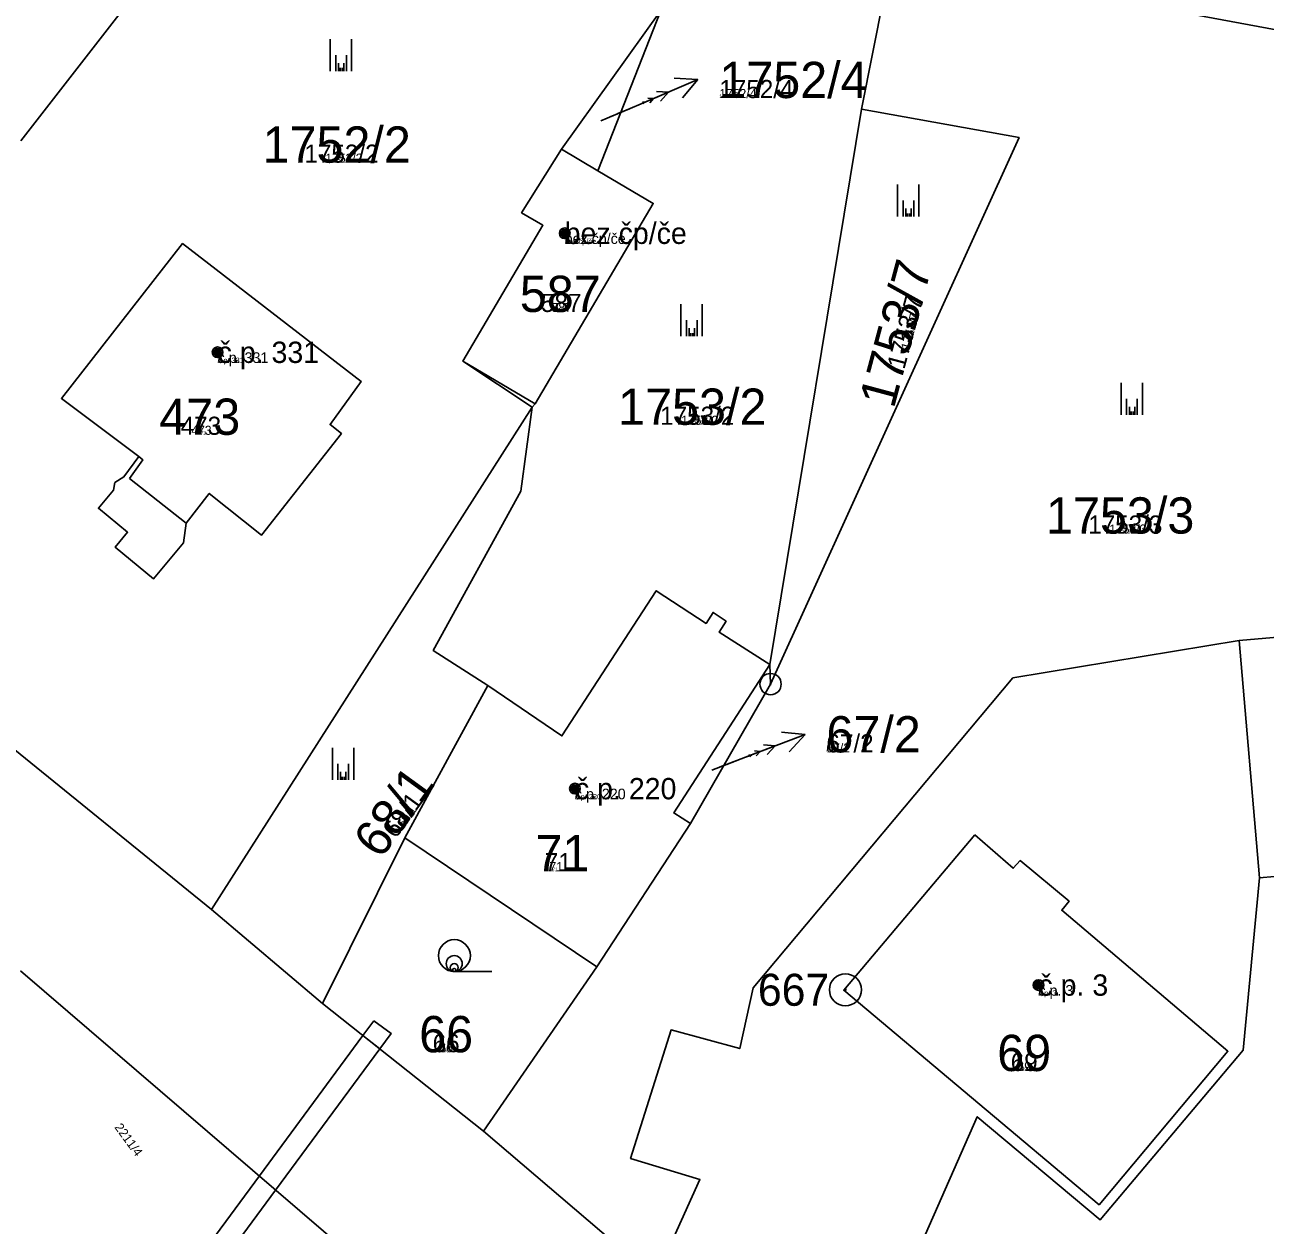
# Model space of a CAD drawing. Extents: x -744652 to -739090, y -980828 to -975855.
# Drawn here: x -742944.2 to -742886, y -978435.9 to -978379.6 of the extents above; entities that cross this region are included whole.
import ezdxf

# ---------------------------------------------------------------- set-up
doc = ezdxf.new("R2010")
doc.units = 0
for name, color, linetype in [('KAT_02_hranice parcel', 7, 'Continuous'), ('KAT_03_1000_st čísla parcelní', 7, 'Continuous'), ('KAT_03_1000_čísla parcelní', 7, 'Continuous'), ('KAT_03_1000_čísla popisná', 7, 'Continuous'), ('KAT_03_100_st čísla parcelní', 7, 'Continuous'), ('KAT_03_100_čísla parcelní', 7, 'Continuous'), ('KAT_03_100_čísla popisná', 7, 'Continuous'), ('KAT_03_250_st čísla parcelní', 7, 'Continuous'), ('KAT_03_250_čísla parcelní', 7, 'Continuous'), ('KAT_03_250_čísla popisná', 7, 'Continuous'), ('KAT_03_500_st čísla parcelní', 7, 'Continuous'), ('KAT_03_500_čísla parcelní', 7, 'Continuous'), ('KAT_03_500_čísla popisná', 7, 'Continuous'), ('KAT_04_vnitřní kresba', 7, 'Continuous'), ('KAT_05_1000_značky kultur', 7, 'Continuous'), ('KAT_05_100_značky kultur', 7, 'Continuous'), ('KAT_05_250_značky kultur', 7, 'Continuous'), ('KAT_05_500_značky kultur', 7, 'Continuous'), ('KAT_07_1000_značky budov', 7, 'Continuous'), ('KAT_07_100_značky budov', 7, 'Continuous'), ('KAT_07_500_značky budov', 7, 'Continuous'), ('KAT_10_věcná břemena', 7, 'Continuous'), ('KAT_11_značky bodu BP', 7, 'Continuous'), ('KAT_12_pomocná šipka', 7, 'Continuous'), ('KAT_14_plocha_budovy', 7, 'Continuous')]:
    doc.layers.add(name, color=color, linetype=linetype)

msp = doc.modelspace()

# ---------------------------------------------------------------- linework, layer by layer
at = {"layer": 'KAT_02_hranice parcel'}
for p, q in [((-742904.93, -978383.59), (-742903.1, -978374.27)), ((-742944.35, -978385.07), (-742937.41, -978376.16)), ((-742919, -978385.46), (-742914.34, -978378.96)), ((-742914.34, -978378.96), (-742917.29, -978386.48)), ((-742909.23, -978409.63), (-742904.93, -978383.59)), ((-742919, -978385.46), (-742917.29, -978386.48)), ((-742920.38, -978397.57), (-742935.41, -978421.11)), ((-742958.12, -978402.74), (-742935.41, -978421.11)), ((-742909.23, -978409.63), (-742909.2, -978410.55)), ((-742922.46, -978410.62), (-742926.35, -978417.75)), ((-742909.2, -978410.55), (-742912.95, -978417.09)), ((-742917.34, -978423.81), (-742912.95, -978417.09)), ((-742926.35, -978417.75), (-742930.21, -978425.53)), ((-742926.35, -978417.75), (-742917.34, -978423.81)), ((-742935.41, -978421.11), (-742930.21, -978425.53)), ((-742922.65, -978431.51), (-742917.34, -978423.81)), ((-742930.21, -978425.53), (-742922.65, -978431.51)), ((-742922.65, -978431.51), (-742914.59, -978438.38))]:
    msp.add_line(p, q, dxfattribs=at)
for points in [[(-742903.1, -978374.27), (-742894.35, -978378.21), (-742878.75, -978381.12)], [(-742904.93, -978383.59), (-742897.55, -978384.92), (-742909.2, -978410.55)], [(-742920.38, -978397.57), (-742923.63, -978395.4), (-742919.87, -978389.03), (-742920.87, -978388.45), (-742919, -978385.46)], [(-742917.29, -978386.48), (-742914.7, -978388.01), (-742920.24, -978397.4), (-742920.38, -978397.57)], [(-742939.94, -978401.1), (-742940, -978401.45), (-742940.71, -978402.3), (-742939.34, -978403.43), (-742939.92, -978404.13), (-742938.12, -978405.61), (-742936.72, -978403.92), (-742936.6, -978403), (-742935.51, -978401.61), (-742933.07, -978403.57), (-742929.32, -978398.8), (-742929.85, -978398.38), (-742928.39, -978396.36), (-742936.76, -978389.89), (-742942.44, -978397.15), (-742938.82, -978399.88), (-742939.51, -978400.83), (-742939.94, -978401.1)], [(-742920.38, -978397.57), (-742920.9, -978401.5), (-742925.01, -978408.97), (-742922.46, -978410.62)], [(-742922.46, -978410.62), (-742918.98, -978412.98), (-742914.56, -978406.17), (-742912.22, -978407.7), (-742911.89, -978407.19), (-742911.28, -978407.6), (-742911.61, -978408.11), (-742909.23, -978409.63)], [(-742906.03, -978445.64), (-742899.51, -978430.83), (-742893.75, -978435.67), (-742887.05, -978427.71), (-742886.28, -978419.63), (-742879.95, -978419.07), (-742880.95, -978407.95), (-742887.23, -978408.51), (-742897.84, -978410.26), (-742910.02, -978424.79), (-742910.64, -978427.64), (-742913.86, -978426.76), (-742915.76, -978432.79), (-742912.51, -978433.78), (-742914.59, -978438.38)], [(-742912.95, -978417.09), (-742913.74, -978416.59), (-742909.23, -978409.63)], [(-742944.36, -978423.99), (-742890.98, -978469.87), (-742872.41, -978486.88), (-742871.83, -978486.28), (-742870.13, -978487.96), (-742870.53, -978488.4), (-742857.69, -978502.54), (-742821.76, -978550.15), (-742797.59, -978582.4), (-742798.06, -978583.56), (-742794.96, -978587.77), (-742793.2, -978588.05), (-742787.74, -978594.75), (-742784.91, -978597.67), (-742780.59, -978601.61), (-742775.76, -978605.1), (-742767.64, -978610.17), (-742756.67, -978617.54)]]:
    msp.add_lwpolyline(points, dxfattribs=at)
at = {"layer": 'KAT_03_1000_čísla popisná'}
for centre in [(-742918.85, -978389.41), (-742918.85, -978389.41), (-742935.12, -978394.99), (-742935.12, -978394.99), (-742918.37, -978415.45), (-742918.37, -978415.45), (-742896.64, -978424.66), (-742896.64, -978424.66)]:
    msp.add_circle(centre, 0.25, dxfattribs=at)
at = {"layer": 'KAT_03_100_čísla popisná'}
for p, q in [((-742915.37, -978383.38), (-742915.094, -978383.263)), ((-742915.094, -978383.263), (-742915.206, -978383.256)), ((-742915.094, -978383.263), (-742915.166, -978383.348)), ((-742916.355, -978383.792), (-742916.176, -978383.718)), ((-742910.38, -978413.98), (-742910.1, -978413.873)), ((-742910.1, -978413.873), (-742910.211, -978413.862)), ((-742910.1, -978413.873), (-742910.175, -978413.955)), ((-742911.243, -978414.31), (-742911.086, -978414.25))]:
    msp.add_line(p, q, dxfattribs=at)
for centre in [(-742918.85, -978389.41), (-742918.85, -978389.41), (-742935.12, -978394.99), (-742935.12, -978394.99), (-742918.37, -978415.45), (-742918.37, -978415.45), (-742896.64, -978424.66), (-742896.64, -978424.66)]:
    msp.add_circle(centre, 0.025, dxfattribs=at)
at = {"layer": 'KAT_03_250_čísla popisná'}
for p, q in [((-742915.37, -978383.38), (-742913.989, -978382.794)), ((-742913.989, -978382.794), (-742914.547, -978382.759)), ((-742913.989, -978382.794), (-742914.352, -978383.22)), ((-742916.713, -978383.943), (-742915.818, -978383.568)), ((-742915.37, -978383.38), (-742914.679, -978383.087)), ((-742914.679, -978383.087), (-742914.959, -978383.069)), ((-742914.679, -978383.087), (-742914.861, -978383.3)), ((-742916.489, -978383.849), (-742916.041, -978383.661)), ((-742910.38, -978413.98), (-742908.979, -978413.443)), ((-742910.38, -978413.98), (-742909.679, -978413.711)), ((-742909.679, -978413.711), (-742909.958, -978413.684)), ((-742909.679, -978413.711), (-742909.868, -978413.918)), ((-742908.979, -978413.443), (-742909.537, -978413.388)), ((-742908.979, -978413.443), (-742909.357, -978413.856)), ((-742911.557, -978414.43), (-742910.772, -978414.13)), ((-742911.361, -978414.355), (-742910.969, -978414.205))]:
    msp.add_line(p, q, dxfattribs=at)
for centre in [(-742918.85, -978389.41), (-742918.85, -978389.41), (-742935.12, -978394.99), (-742935.12, -978394.99), (-742918.37, -978415.45), (-742918.37, -978415.45), (-742896.64, -978424.66), (-742896.64, -978424.66)]:
    msp.add_circle(centre, 0.0625, dxfattribs=at)
at = {"layer": 'KAT_03_500_čísla popisná'}
for p, q in [((-742915.37, -978383.38), (-742913.989, -978382.794)), ((-742913.989, -978382.794), (-742914.547, -978382.759)), ((-742913.989, -978382.794), (-742914.352, -978383.22)), ((-742916.713, -978383.943), (-742915.818, -978383.568)), ((-742910.38, -978413.98), (-742908.979, -978413.443)), ((-742908.979, -978413.443), (-742909.537, -978413.388)), ((-742908.979, -978413.443), (-742909.357, -978413.856)), ((-742911.557, -978414.43), (-742910.772, -978414.13))]:
    msp.add_line(p, q, dxfattribs=at)
for centre in [(-742918.85, -978389.41), (-742918.85, -978389.41), (-742935.12, -978394.99), (-742935.12, -978394.99), (-742918.37, -978415.45), (-742918.37, -978415.45), (-742896.64, -978424.66), (-742896.64, -978424.66)]:
    msp.add_circle(centre, 0.125, dxfattribs=at)
at = {"layer": 'KAT_04_vnitřní kresba'}
for p, q in [((-742923.63, -978395.4), (-742920.24, -978397.4)), ((-742938.82, -978399.88), (-742938.63, -978400.03)), ((-742939.25, -978400.91), (-742938.63, -978400.03)), ((-742939.25, -978400.91), (-742936.6, -978403)), ((-742887.23, -978408.51), (-742886.28, -978419.63)), ((-742899.63, -978417.62), (-742905.77, -978424.9)), ((-742897.82, -978419.18), (-742899.63, -978417.62)), ((-742897.5, -978418.82), (-742897.82, -978419.18)), ((-742895.2, -978420.73), (-742897.5, -978418.82)), ((-742895.55, -978421.15), (-742895.2, -978420.73)), ((-742895.55, -978421.15), (-742887.76, -978427.76)), ((-742893.8, -978434.96), (-742905.77, -978424.9)), ((-742893.8, -978434.96), (-742887.76, -978427.76))]:
    msp.add_line(p, q, dxfattribs=at)
at = {"layer": 'KAT_05_1000_značky kultur'}
for p, q in [((-742929.841, -978381.81), (-742929.841, -978380.31)), ((-742928.84, -978381.81), (-742928.84, -978380.31)), ((-742903.241, -978388.63), (-742903.241, -978387.13)), ((-742902.24, -978388.63), (-742902.24, -978387.13)), ((-742913.401, -978394.24), (-742913.401, -978392.74)), ((-742912.4, -978394.24), (-742912.4, -978392.74)), ((-742892.761, -978397.92), (-742892.761, -978396.42)), ((-742891.76, -978397.92), (-742891.76, -978396.42)), ((-742929.741, -978415.04), (-742929.741, -978413.54)), ((-742928.74, -978415.04), (-742928.74, -978413.54)), ((-742924.023, -978424.03), (-742922.273, -978424.03))]:
    msp.add_line(p, q, dxfattribs=at)
msp.add_circle((-742924.023, -978423.28), 0.75, dxfattribs=at)
at = {"layer": 'KAT_05_100_značky kultur'}
for p, q in [((-742929.381, -978381.81), (-742929.381, -978381.66)), ((-742929.281, -978381.81), (-742929.281, -978381.66)), ((-742902.781, -978388.63), (-742902.781, -978388.48)), ((-742902.681, -978388.63), (-742902.681, -978388.48)), ((-742912.941, -978394.24), (-742912.941, -978394.09)), ((-742912.841, -978394.24), (-742912.841, -978394.09)), ((-742892.301, -978397.92), (-742892.301, -978397.77)), ((-742892.201, -978397.92), (-742892.201, -978397.77)), ((-742929.281, -978415.04), (-742929.281, -978414.89)), ((-742929.181, -978415.04), (-742929.181, -978414.89)), ((-742924.029, -978424.03), (-742923.854, -978424.03))]:
    msp.add_line(p, q, dxfattribs=at)
msp.add_circle((-742924.029, -978423.955), 0.075, dxfattribs=at)
at = {"layer": 'KAT_05_250_značky kultur'}
for p, q in [((-742929.458, -978381.81), (-742929.458, -978381.435)), ((-742929.208, -978381.81), (-742929.208, -978381.435)), ((-742902.858, -978388.63), (-742902.858, -978388.255)), ((-742902.608, -978388.63), (-742902.608, -978388.255)), ((-742913.018, -978394.24), (-742913.018, -978393.865)), ((-742912.767, -978394.24), (-742912.767, -978393.865)), ((-742892.378, -978397.92), (-742892.378, -978397.545)), ((-742892.128, -978397.92), (-742892.128, -978397.545)), ((-742929.358, -978415.04), (-742929.358, -978414.665)), ((-742929.108, -978415.04), (-742929.108, -978414.665)), ((-742924.028, -978424.03), (-742923.591, -978424.03))]:
    msp.add_line(p, q, dxfattribs=at)
msp.add_circle((-742924.028, -978423.842), 0.187, dxfattribs=at)
at = {"layer": 'KAT_05_500_značky kultur'}
for p, q in [((-742929.586, -978381.81), (-742929.586, -978381.06)), ((-742929.085, -978381.81), (-742929.085, -978381.06)), ((-742902.986, -978388.63), (-742902.986, -978387.88)), ((-742902.485, -978388.63), (-742902.485, -978387.88)), ((-742913.145, -978394.24), (-742913.145, -978393.49)), ((-742912.645, -978394.24), (-742912.645, -978393.49)), ((-742892.505, -978397.92), (-742892.505, -978397.17)), ((-742892.005, -978397.92), (-742892.005, -978397.17)), ((-742929.486, -978415.04), (-742929.486, -978414.29)), ((-742928.985, -978415.04), (-742928.985, -978414.29)), ((-742924.027, -978424.03), (-742923.152, -978424.03))]:
    msp.add_line(p, q, dxfattribs=at)
msp.add_circle((-742924.026, -978423.655), 0.375, dxfattribs=at)
at = {"layer": 'KAT_07_1000_značky budov'}
for centre in [(-742918.857, -978389.409), (-742935.127, -978394.989), (-742918.377, -978415.449), (-742896.647, -978424.659)]:
    msp.add_circle(centre, 0.175, dxfattribs=at)
at = {"layer": 'KAT_07_100_značky budov'}
for centre in [(-742918.851, -978389.41), (-742935.121, -978394.99), (-742918.371, -978415.45), (-742896.641, -978424.66)]:
    msp.add_circle(centre, 0.0175, dxfattribs=at)
at = {"layer": 'KAT_07_500_značky budov'}
for centre, radius in [((-742918.853, -978389.41), 0.0875), ((-742918.852, -978389.41), 0.0438), ((-742935.123, -978394.99), 0.0875), ((-742935.122, -978394.99), 0.0438), ((-742918.373, -978415.45), 0.0875), ((-742918.372, -978415.45), 0.0438), ((-742896.643, -978424.66), 0.0875), ((-742896.642, -978424.66), 0.0438)]:
    msp.add_circle(centre, radius, dxfattribs=at)
at = {"layer": 'KAT_10_věcná břemena'}
for points in [[(-742927.8, -978426.34), (-742928.31, -978427.03), (-742927.52, -978427.65), (-742926.99, -978426.93)], [(-742927.52, -978427.65), (-742928.31, -978427.03), (-742933.16, -978433.61), (-742932.4, -978434.27)], [(-742932.4, -978434.27), (-742933.16, -978433.61), (-742938.86, -978441.34), (-742937.97, -978441.83)]]:
    msp.add_lwpolyline(points, close=True, dxfattribs=at)
at = {"layer": 'KAT_11_značky bodu BP'}
for centre, radius in [((-742909.2, -978410.55), 0.5), ((-742909.2, -978410.55), 0.0303), ((-742905.69, -978424.88), 0.75), ((-742905.69, -978424.88), 0.03)]:
    msp.add_circle(centre, radius, dxfattribs=at)
at = {"layer": 'KAT_12_pomocná šipka'}
for p, q in [((-742915.37, -978383.38), (-742912.608, -978382.207)), ((-742912.608, -978382.207), (-742913.725, -978382.138)), ((-742912.608, -978382.207), (-742913.334, -978383.06)), ((-742917.16, -978384.13), (-742915.37, -978383.38)), ((-742910.38, -978413.98), (-742907.578, -978412.905)), ((-742907.578, -978412.905), (-742908.693, -978412.796)), ((-742907.578, -978412.905), (-742908.334, -978413.731)), ((-742911.95, -978414.58), (-742910.38, -978413.98))]:
    msp.add_line(p, q, dxfattribs=at)
at = {"layer": 'KAT_14_plocha_budovy'}
for points in [[(-742914.7, -978388.01), (-742917.29, -978386.48), (-742919, -978385.46), (-742920.87, -978388.45), (-742919.87, -978389.03), (-742923.63, -978395.4), (-742920.24, -978397.4)], [(-742939.25, -978400.91), (-742936.6, -978403), (-742935.51, -978401.61), (-742933.07, -978403.57), (-742929.32, -978398.8), (-742929.85, -978398.38), (-742928.39, -978396.36), (-742936.76, -978389.89), (-742942.44, -978397.15), (-742938.82, -978399.88), (-742938.63, -978400.03)], [(-742926.35, -978417.75), (-742917.34, -978423.81), (-742912.95, -978417.09), (-742913.74, -978416.59), (-742909.23, -978409.63), (-742911.61, -978408.11), (-742911.28, -978407.6), (-742911.89, -978407.19), (-742912.22, -978407.7), (-742914.56, -978406.17), (-742918.98, -978412.98), (-742922.46, -978410.62)], [(-742899.63, -978417.62), (-742905.77, -978424.9), (-742893.8, -978434.96), (-742887.76, -978427.76), (-742895.55, -978421.15), (-742895.2, -978420.73), (-742897.5, -978418.82), (-742897.82, -978419.18)]]:
    msp.add_lwpolyline(points, close=True, dxfattribs=at)

# ---------------------------------------------------------------- texts
at = {"layer": 'KAT_03_1000_st čísla parcelní'}
for s, p in [('587', (-742920.954, -978393.1)), ('473', (-742937.854, -978398.86)), ('71', (-742920.222, -978419.32)), ('69', (-742898.572, -978428.69))]:
    msp.add_text(s, height=1.7, dxfattribs=at).set_placement(p)
at = {"layer": 'KAT_03_1000_čísla parcelní'}
for s, p in [('1752/4', (-742911.6, -978383.07)), ('1752/2', (-742933.015, -978386.1)), ('1753/2', (-742916.345, -978398.39)), ('1753/3', (-742896.285, -978403.49)), ('67/2', (-742906.58, -978413.75)), ('66', (-742925.672, -978427.81))]:
    msp.add_text(s, height=1.7, dxfattribs=at).set_placement(p)
for s, rotation, p in [('1753/7', 75, (-742903.424, -978397.673)), ('68/1', 54, (-742927.479, -978418.802))]:
    msp.add_text(s, height=1.7, rotation=rotation, dxfattribs=at).set_placement(p)
at = {"layer": 'KAT_03_1000_čísla popisná'}
for s, height, p in [('bez čp/če', 1, (-742918.85, -978389.91)), ('587', 0.017, (-742918.986, -978393.1)), ('č.p. 331', 1, (-742935.12, -978395.49)), ('473', 0.017, (-742935.873, -978398.86)), ('č.p. 220', 1, (-742918.37, -978415.95)), ('71', 0.017, (-742919.354, -978419.32)), ('č.p. 3', 1, (-742896.64, -978425.16)), ('69', 0.017, (-742897.32, -978428.69))]:
    msp.add_text(s, height=height, dxfattribs=at).set_placement(p)
at = {"layer": 'KAT_03_100_st čísla parcelní'}
for s, p in [('587', (-742919.165, -978393.1)), ('473', (-742936.053, -978398.86)), ('71', (-742919.433, -978419.32)), ('69', (-742897.434, -978428.69))]:
    msp.add_text(s, height=0.17, dxfattribs=at).set_placement(p)
at = {"layer": 'KAT_03_100_čísla parcelní'}
for s, p in [('1752/4', (-742911.6, -978383.07)), ('1752/2', (-742929.479, -978386.1)), ('1753/2', (-742912.797, -978398.39)), ('1753/3', (-742892.725, -978403.49)), ('67/2', (-742906.58, -978413.75)), ('66', (-742924.534, -978427.81))]:
    msp.add_text(s, height=0.17, dxfattribs=at).set_placement(p)
for s, rotation, p in [('1753/7', 75, (-742902.532, -978394.345)), ('68/1', 54, (-742926.197, -978417.038))]:
    msp.add_text(s, height=0.17, rotation=rotation, dxfattribs=at).set_placement(p)
at = {"layer": 'KAT_03_100_čísla popisná'}
for s, height, p in [('bez čp/če', 0.1, (-742918.85, -978389.91)), ('587', 0.0017, (-742918.968, -978393.1)), ('č.p. 331', 0.1, (-742935.12, -978395.49)), ('473', 0.0017, (-742935.855, -978398.86)), ('č.p. 220', 0.1, (-742918.37, -978415.95)), ('71', 0.0017, (-742919.346, -978419.32)), ('č.p. 3', 0.1, (-742896.64, -978425.16)), ('69', 0.0017, (-742897.308, -978428.69))]:
    msp.add_text(s, height=height, dxfattribs=at).set_placement(p)
at = {"layer": 'KAT_03_250_st čísla parcelní'}
for s, p in [('587', (-742919.463, -978393.1)), ('473', (-742936.353, -978398.86)), ('71', (-742919.565, -978419.32)), ('69', (-742897.623, -978428.69))]:
    msp.add_text(s, height=0.425, dxfattribs=at).set_placement(p)
at = {"layer": 'KAT_03_250_čísla parcelní'}
for s, p in [('1752/4', (-742911.6, -978383.07)), ('1752/2', (-742930.069, -978386.1)), ('1753/2', (-742913.389, -978398.39)), ('1753/3', (-742893.319, -978403.49)), ('67/2', (-742906.58, -978413.75)), ('66', (-742924.723, -978427.81))]:
    msp.add_text(s, height=0.425, dxfattribs=at).set_placement(p)
for s, rotation, p in [('1753/7', 75, (-742902.681, -978394.9)), ('68/1', 54, (-742926.411, -978417.332)), ('2211/4', 306, (-742939.973, -978431.329))]:
    msp.add_text(s, height=0.425, rotation=rotation, dxfattribs=at).set_placement(p)
at = {"layer": 'KAT_03_250_čísla popisná'}
for s, height, p in [('bez čp/če', 0.25, (-742918.85, -978389.91)), ('587', 0.00425, (-742918.971, -978393.1)), ('č.p. 331', 0.25, (-742935.12, -978395.49)), ('473', 0.00425, (-742935.858, -978398.86)), ('č.p. 220', 0.25, (-742918.37, -978415.95)), ('71', 0.00425, (-742919.348, -978419.32)), ('č.p. 3', 0.25, (-742896.64, -978425.16)), ('69', 0.00425, (-742897.31, -978428.69))]:
    msp.add_text(s, height=height, dxfattribs=at).set_placement(p)
at = {"layer": 'KAT_03_500_st čísla parcelní'}
for s, p in [('587', (-742919.96, -978393.1)), ('473', (-742936.853, -978398.86)), ('71', (-742919.784, -978419.32)), ('69', (-742897.94, -978428.69))]:
    msp.add_text(s, height=0.85, dxfattribs=at).set_placement(p)
at = {"layer": 'KAT_03_500_čísla parcelní'}
for s, p in [('1752/4', (-742911.6, -978383.07)), ('1752/2', (-742931.051, -978386.1)), ('1753/2', (-742914.374, -978398.39)), ('1753/3', (-742894.307, -978403.49)), ('67/2', (-742906.58, -978413.75)), ('66', (-742925.04, -978427.81))]:
    msp.add_text(s, height=0.85, dxfattribs=at).set_placement(p)
for s, rotation, p in [('1753/7', 75, (-742902.929, -978395.824)), ('68/1', 54, (-742926.767, -978417.822))]:
    msp.add_text(s, height=0.85, rotation=rotation, dxfattribs=at).set_placement(p)
at = {"layer": 'KAT_03_500_čísla popisná'}
for s, height, p in [('bez čp/če', 0.5, (-742918.85, -978389.91)), ('587', 0.0085, (-742918.976, -978393.1)), ('č.p. 331', 0.5, (-742935.12, -978395.49)), ('473', 0.0085, (-742935.863, -978398.86)), ('č.p. 220', 0.5, (-742918.37, -978415.95)), ('71', 0.0085, (-742919.35, -978419.32)), ('č.p. 3', 0.5, (-742896.64, -978425.16)), ('69', 0.0085, (-742897.313, -978428.69))]:
    msp.add_text(s, height=height, dxfattribs=at).set_placement(p)
at = {"layer": 'KAT_11_značky bodu BP'}
msp.add_text('667', height=1.5, dxfattribs=at).set_placement((-742909.793, -978425.63))

doc.saveas('drawing.dxf')
